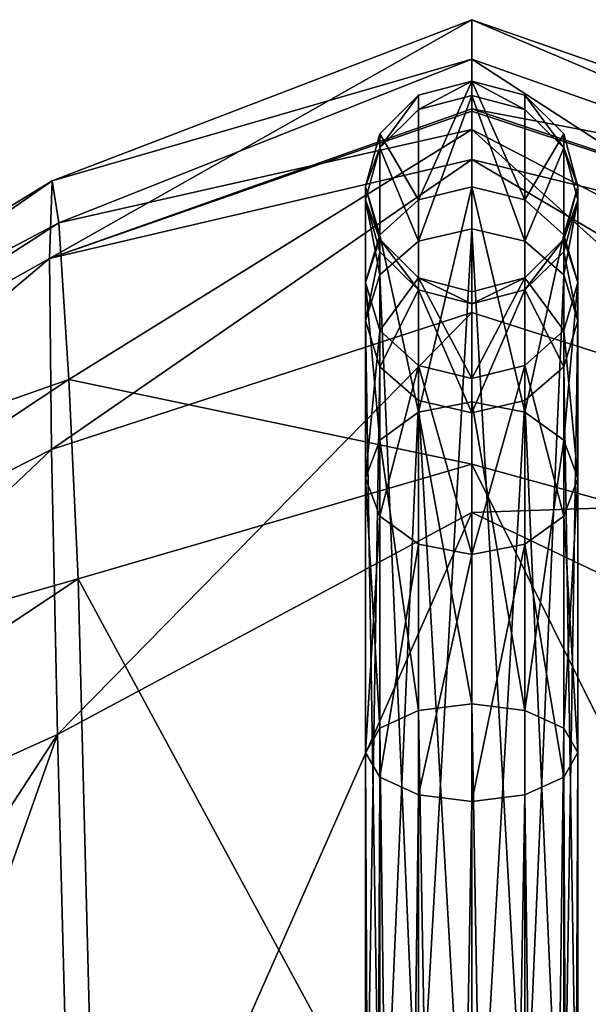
# Model space of a CAD drawing. Header units: millimetres. Extents: x 3 to 496, y 3 to 509.
# Tile 353 of 445: x 241 to 252, y 490 to 509. Entities that reach past the tile are written whole.
import ezdxf

# ---------------------------------------------------------------- set-up
doc = ezdxf.new("R2010")
doc.units = ezdxf.units.MM
doc.header["$LTSCALE"] = 25.4
doc.layers.get('0').update_dxf_attribs({"true_color": 0xff5454})

# ---------------------------------------------------------------- blocks, each defined once
blk = doc.blocks.new('FORM-M-9673.STL#1')
at = {"color": 0}
mesh = blk.add_polyface(dxfattribs=at)
corners = [(241.395, 504.099, 172.748), (241.444, 505.565, 165.656), (249.343, 508.599, 165.245)]
mesh.append_faces([[corners[k] for k in face] for face in [(0, 1, 2)]], dxfattribs={"color": 0})
mesh = blk.add_polyface(dxfattribs=at)
corners = [(249.343, 506.918, 173.275), (241.395, 504.099, 172.748), (249.343, 508.599, 165.245)]
mesh.append_faces([[corners[k] for k in face] for face in [(0, 1, 2)]], dxfattribs={"color": 0})
mesh = blk.add_polyface(dxfattribs=at)
corners = [(241.444, 505.565, 165.656), (249.343, 507.858, 158.793), (249.343, 508.599, 165.245)]
mesh.append_faces([[corners[k] for k in face] for face in [(0, 1, 2)]], dxfattribs={"color": 0})
mesh = blk.add_polyface(dxfattribs=at)
corners = [(249.343, 506.918, 173.275), (249.343, 508.599, 165.245), (259.919, 504.912, 165.501)]
mesh.append_faces([[corners[k] for k in face] for face in [(0, 1, 2)]], dxfattribs={"color": 0})
mesh = blk.add_polyface(dxfattribs=at)
corners = [(259.919, 504.912, 165.501), (249.343, 508.599, 165.245), (259.772, 504.159, 158.225)]
mesh.append_faces([[corners[k] for k in face] for face in [(0, 1, 2)]], dxfattribs={"color": 0})
mesh = blk.add_polyface(dxfattribs=at)
corners = [(249.343, 508.599, 165.245), (249.343, 507.858, 158.793), (259.772, 504.159, 158.225)]
mesh.append_faces([[corners[k] for k in face] for face in [(0, 1, 2)]], dxfattribs={"color": 0})
mesh = blk.add_polyface(dxfattribs=at)
corners = [(241.444, 505.565, 165.656), (241.572, 504.771, 158.385), (249.343, 507.858, 158.793)]
mesh.append_faces([[corners[k] for k in face] for face in [(0, 1, 2)]], dxfattribs={"color": 0})
mesh = blk.add_polyface(dxfattribs=at)
corners = [(249.343, 507.858, 158.793), (241.572, 504.771, 158.385), (249.343, 506.53, 155.066)]
mesh.append_faces([[corners[k] for k in face] for face in [(0, 1, 2)]], dxfattribs={"color": 0})
mesh = blk.add_polyface(dxfattribs=at)
corners = [(249.343, 507.858, 158.793), (259.581, 501.217, 151.484), (259.772, 504.159, 158.225)]
mesh.append_faces([[corners[k] for k in face] for face in [(0, 1, 2)]], dxfattribs={"color": 0})
mesh = blk.add_polyface(dxfattribs=at)
corners = [(249.343, 507.858, 158.793), (249.343, 506.53, 155.066), (259.581, 501.217, 151.484)]
mesh.append_faces([[corners[k] for k in face] for face in [(0, 1, 2)]], dxfattribs={"color": 0})
mesh = blk.add_polyface(dxfattribs=at)
corners = [(248.343, 506.906, 160.298), (249.343, 507.442, 167.324), (249.343, 507.169, 160.245), (248.343, 507.176, 167.291)]
mesh.append_faces([[corners[k] for k in face] for face in [(0, 1, 2), (1, 0, 3)]], dxfattribs={"vtx0": -1, "color": 0})
mesh = blk.add_polyface(dxfattribs=at)
corners = [(248.343, 505.209, 174.007), (249.343, 507.442, 167.324), (248.343, 507.176, 167.291), (249.343, 505.45, 174.123)]
mesh.append_faces([[corners[k] for k in face] for face in [(0, 1, 2), (1, 0, 3)]], dxfattribs={"vtx0": -1, "color": 0})
mesh = blk.add_polyface(dxfattribs=at)
corners = [(249.343, 507.442, 167.324), (250.343, 506.906, 160.298), (249.343, 507.169, 160.245), (250.343, 507.176, 167.291)]
mesh.append_faces([[corners[k] for k in face] for face in [(0, 1, 2), (1, 0, 3)]], dxfattribs={"vtx0": -1, "color": 0})
mesh = blk.add_polyface(dxfattribs=at)
corners = [(249.343, 507.442, 167.324), (250.343, 505.209, 174.007), (250.343, 507.176, 167.291), (249.343, 505.45, 174.123)]
mesh.append_faces([[corners[k] for k in face] for face in [(0, 1, 2), (1, 0, 3)]], dxfattribs={"vtx0": -1, "color": 0})
mesh = blk.add_polyface(dxfattribs=at)
corners = [(247.611, 506.189, 160.444), (248.343, 507.176, 167.291), (248.343, 506.906, 160.298), (247.611, 506.449, 167.201)]
mesh.append_faces([[corners[k] for k in face] for face in [(0, 1, 2), (1, 0, 3)]], dxfattribs={"vtx0": -1, "color": 0})
mesh = blk.add_polyface(dxfattribs=at)
corners = [(248.343, 505.209, 174.007), (247.611, 506.449, 167.201), (247.611, 504.549, 173.691), (248.343, 507.176, 167.291)]
mesh.append_faces([[corners[k] for k in face] for face in [(0, 1, 2), (1, 0, 3)]], dxfattribs={"vtx0": -1, "color": 0})
mesh = blk.add_polyface(dxfattribs=at)
corners = [(248.343, 504.429, 153.754), (249.343, 507.169, 160.245), (249.343, 504.661, 153.62), (248.343, 506.906, 160.298)]
mesh.append_faces([[corners[k] for k in face] for face in [(0, 1, 2), (1, 0, 3)]], dxfattribs={"vtx0": -1, "color": 0})
mesh = blk.add_polyface(dxfattribs=at)
corners = [(249.343, 507.169, 160.245), (250.343, 504.429, 153.754), (249.343, 504.661, 153.62), (250.343, 506.906, 160.298)]
mesh.append_faces([[corners[k] for k in face] for face in [(0, 1, 2), (1, 0, 3)]], dxfattribs={"vtx0": -1, "color": 0})
mesh = blk.add_polyface(dxfattribs=at)
corners = [(250.343, 507.176, 167.291), (251.075, 506.189, 160.444), (250.343, 506.906, 160.298), (251.075, 506.449, 167.201)]
mesh.append_faces([[corners[k] for k in face] for face in [(0, 1, 2), (1, 0, 3)]], dxfattribs={"vtx0": -1, "color": 0})
mesh = blk.add_polyface(dxfattribs=at)
corners = [(251.075, 506.449, 167.201), (250.343, 505.209, 174.007), (251.075, 504.549, 173.691), (250.343, 507.176, 167.291)]
mesh.append_faces([[corners[k] for k in face] for face in [(0, 1, 2), (1, 0, 3)]], dxfattribs={"vtx0": -1, "color": 0})
mesh = blk.add_polyface(dxfattribs=at)
corners = [(249.343, 506.879, 173.37), (241.395, 504.099, 172.748), (249.343, 506.918, 173.275)]
mesh.append_faces([[corners[k] for k in face] for face in [(0, 1, 2)]], dxfattribs={"color": 0})
mesh = blk.add_polyface(dxfattribs=at)
corners = [(249.343, 505.966, 175.322), (241.395, 504.099, 172.748), (249.343, 506.879, 173.37)]
mesh.append_faces([[corners[k] for k in face] for face in [(0, 1, 2)]], dxfattribs={"color": 0})
mesh = blk.add_polyface(dxfattribs=at)
corners = [(247.611, 506.189, 160.444), (248.343, 504.429, 153.754), (247.611, 503.795, 154.12), (248.343, 506.906, 160.298)]
mesh.append_faces([[corners[k] for k in face] for face in [(0, 1, 2), (1, 0, 3)]], dxfattribs={"vtx0": -1, "color": 0})
mesh = blk.add_polyface(dxfattribs=at)
corners = [(249.343, 506.879, 173.37), (249.343, 506.918, 173.275), (259.998, 503.364, 172.573)]
mesh.append_faces([[corners[k] for k in face] for face in [(0, 1, 2)]], dxfattribs={"color": 0})
mesh = blk.add_polyface(dxfattribs=at)
corners = [(249.343, 506.918, 173.275), (259.919, 504.912, 165.501), (259.998, 503.364, 172.573)]
mesh.append_faces([[corners[k] for k in face] for face in [(0, 1, 2)]], dxfattribs={"color": 0})
mesh = blk.add_polyface(dxfattribs=at)
corners = [(249.343, 505.966, 175.322), (249.343, 506.879, 173.37), (259.998, 503.364, 172.573)]
mesh.append_faces([[corners[k] for k in face] for face in [(0, 1, 2)]], dxfattribs={"color": 0})
mesh = blk.add_polyface(dxfattribs=at)
corners = [(250.343, 504.429, 153.754), (251.075, 506.189, 160.444), (251.075, 503.795, 154.12), (250.343, 506.906, 160.298)]
mesh.append_faces([[corners[k] for k in face] for face in [(0, 1, 2), (1, 0, 3)]], dxfattribs={"vtx0": -1, "color": 0})
mesh = blk.add_polyface(dxfattribs=at)
corners = [(241.572, 504.771, 158.385), (241.758, 501.823, 151.648), (249.343, 506.53, 155.066)]
mesh.append_faces([[corners[k] for k in face] for face in [(0, 1, 2)]], dxfattribs={"color": 0})
mesh = blk.add_polyface(dxfattribs=at)
corners = [(249.343, 506.53, 155.066), (241.758, 501.823, 151.648), (249.343, 500.227, 144.291)]
mesh.append_faces([[corners[k] for k in face] for face in [(0, 1, 2)]], dxfattribs={"color": 0})
mesh = blk.add_polyface(dxfattribs=at)
corners = [(247.343, 505.457, 167.078), (247.611, 506.189, 160.444), (247.343, 505.209, 160.643), (247.611, 506.449, 167.201)]
mesh.append_faces([[corners[k] for k in face] for face in [(0, 1, 2), (1, 0, 3)]], dxfattribs={"vtx0": -1, "color": 0})
mesh = blk.add_polyface(dxfattribs=at)
corners = [(247.611, 504.549, 173.691), (247.343, 505.457, 167.078), (247.343, 503.647, 173.259), (247.611, 506.449, 167.201)]
mesh.append_faces([[corners[k] for k in face] for face in [(0, 1, 2), (1, 0, 3)]], dxfattribs={"vtx0": -1, "color": 0})
mesh = blk.add_polyface(dxfattribs=at)
corners = [(249.343, 506.53, 155.066), (259.401, 497.461, 145.133), (259.581, 501.217, 151.484)]
mesh.append_faces([[corners[k] for k in face] for face in [(0, 1, 2)]], dxfattribs={"color": 0})
mesh = blk.add_polyface(dxfattribs=at)
corners = [(249.343, 506.53, 155.066), (249.343, 500.227, 144.291), (259.401, 497.461, 145.133)]
mesh.append_faces([[corners[k] for k in face] for face in [(0, 1, 2)]], dxfattribs={"color": 0})
mesh = blk.add_polyface(dxfattribs=at)
corners = [(251.075, 506.189, 160.444), (251.343, 505.457, 167.078), (251.343, 505.209, 160.643), (251.075, 506.449, 167.201)]
mesh.append_faces([[corners[k] for k in face] for face in [(0, 1, 2), (1, 0, 3)]], dxfattribs={"vtx0": -1, "color": 0})
mesh = blk.add_polyface(dxfattribs=at)
corners = [(251.343, 505.457, 167.078), (251.075, 504.549, 173.691), (251.343, 503.647, 173.259), (251.075, 506.449, 167.201)]
mesh.append_faces([[corners[k] for k in face] for face in [(0, 1, 2), (1, 0, 3)]], dxfattribs={"vtx0": -1, "color": 0})
mesh = blk.add_polyface(dxfattribs=at)
corners = [(247.343, 505.209, 160.643), (247.611, 503.795, 154.12), (247.343, 502.929, 154.62), (247.611, 506.189, 160.444)]
mesh.append_faces([[corners[k] for k in face] for face in [(0, 1, 2), (1, 0, 3)]], dxfattribs={"vtx0": -1, "color": 0})
mesh = blk.add_polyface(dxfattribs=at)
corners = [(251.075, 503.795, 154.12), (251.343, 505.209, 160.643), (251.343, 502.929, 154.62), (251.075, 506.189, 160.444)]
mesh.append_faces([[corners[k] for k in face] for face in [(0, 1, 2), (1, 0, 3)]], dxfattribs={"vtx0": -1, "color": 0})
mesh = blk.add_polyface(dxfattribs=at)
corners = [(241.431, 500.506, 178.947), (241.395, 504.099, 172.748), (249.343, 505.966, 175.322)]
mesh.append_faces([[corners[k] for k in face] for face in [(0, 1, 2)]], dxfattribs={"color": 0})
mesh = blk.add_polyface(dxfattribs=at)
corners = [(249.343, 503.085, 179.573), (241.431, 500.506, 178.947), (249.343, 505.966, 175.322)]
mesh.append_faces([[corners[k] for k in face] for face in [(0, 1, 2)]], dxfattribs={"color": 0})
mesh = blk.add_polyface(dxfattribs=at)
corners = [(259.998, 499.684, 178.702), (249.343, 505.966, 175.322), (259.998, 503.364, 172.573)]
mesh.append_faces([[corners[k] for k in face] for face in [(0, 1, 2)]], dxfattribs={"color": 0})
mesh = blk.add_polyface(dxfattribs=at)
corners = [(249.343, 503.085, 179.573), (249.343, 505.966, 175.322), (259.998, 499.684, 178.702)]
mesh.append_faces([[corners[k] for k in face] for face in [(0, 1, 2)]], dxfattribs={"color": 0})
mesh = blk.add_polyface(dxfattribs=at)
corners = [(241.395, 504.099, 172.748), (230.682, 498.074, 171.96), (241.444, 505.565, 165.656)]
mesh.append_faces([[corners[k] for k in face] for face in [(0, 1, 2)]], dxfattribs={"color": 0})
mesh = blk.add_polyface(dxfattribs=at)
corners = [(230.682, 498.074, 171.96), (230.94, 499.158, 165.02), (241.444, 505.565, 165.656)]
mesh.append_faces([[corners[k] for k in face] for face in [(0, 1, 2)]], dxfattribs={"color": 0})
mesh = blk.add_polyface(dxfattribs=at)
corners = [(241.444, 505.565, 165.656), (230.94, 499.158, 165.02), (241.572, 504.771, 158.385)]
mesh.append_faces([[corners[k] for k in face] for face in [(0, 1, 2)]], dxfattribs={"color": 0})
mesh = blk.add_polyface(dxfattribs=at)
corners = [(247.611, 504.464, 166.955), (247.343, 505.209, 160.643), (247.611, 504.229, 160.842), (247.343, 505.457, 167.078)]
mesh.append_faces([[corners[k] for k in face] for face in [(0, 1, 2), (1, 0, 3)]], dxfattribs={"vtx0": -1, "color": 0})
mesh = blk.add_polyface(dxfattribs=at)
corners = [(247.343, 503.647, 173.259), (247.611, 504.464, 166.955), (247.611, 502.745, 172.827), (247.343, 505.457, 167.078)]
mesh.append_faces([[corners[k] for k in face] for face in [(0, 1, 2), (1, 0, 3)]], dxfattribs={"vtx0": -1, "color": 0})
mesh = blk.add_polyface(dxfattribs=at)
corners = [(248.343, 501.21, 179.749), (249.343, 505.45, 174.123), (248.343, 505.209, 174.007), (249.343, 501.402, 179.936)]
mesh.append_faces([[corners[k] for k in face] for face in [(0, 1, 2), (1, 0, 3)]], dxfattribs={"vtx0": -1, "color": 0})
mesh = blk.add_polyface(dxfattribs=at)
corners = [(249.343, 505.45, 174.123), (250.343, 501.21, 179.749), (250.343, 505.209, 174.007), (249.343, 501.402, 179.936)]
mesh.append_faces([[corners[k] for k in face] for face in [(0, 1, 2), (1, 0, 3)]], dxfattribs={"vtx0": -1, "color": 0})
mesh = blk.add_polyface(dxfattribs=at)
corners = [(251.343, 505.209, 160.643), (251.075, 504.464, 166.955), (251.075, 504.229, 160.842), (251.343, 505.457, 167.078)]
mesh.append_faces([[corners[k] for k in face] for face in [(0, 1, 2), (1, 0, 3)]], dxfattribs={"vtx0": -1, "color": 0})
mesh = blk.add_polyface(dxfattribs=at)
corners = [(251.075, 504.464, 166.955), (251.343, 503.647, 173.259), (251.075, 502.745, 172.827), (251.343, 505.457, 167.078)]
mesh.append_faces([[corners[k] for k in face] for face in [(0, 1, 2), (1, 0, 3)]], dxfattribs={"vtx0": -1, "color": 0})
mesh = blk.add_polyface(dxfattribs=at)
corners = [(247.611, 504.229, 160.842), (247.343, 502.929, 154.62), (247.611, 502.063, 155.12), (247.343, 505.209, 160.643)]
mesh.append_faces([[corners[k] for k in face] for face in [(0, 1, 2), (1, 0, 3)]], dxfattribs={"vtx0": -1, "color": 0})
mesh = blk.add_polyface(dxfattribs=at)
corners = [(248.343, 501.21, 179.749), (247.611, 504.549, 173.691), (247.611, 500.684, 179.24), (248.343, 505.209, 174.007)]
mesh.append_faces([[corners[k] for k in face] for face in [(0, 1, 2), (1, 0, 3)]], dxfattribs={"vtx0": -1, "color": 0})
mesh = blk.add_polyface(dxfattribs=at)
corners = [(251.075, 504.549, 173.691), (250.343, 501.21, 179.749), (251.075, 500.684, 179.24), (250.343, 505.209, 174.007)]
mesh.append_faces([[corners[k] for k in face] for face in [(0, 1, 2), (1, 0, 3)]], dxfattribs={"vtx0": -1, "color": 0})
mesh = blk.add_polyface(dxfattribs=at)
corners = [(251.343, 502.929, 154.62), (251.075, 504.229, 160.842), (251.075, 502.063, 155.12), (251.343, 505.209, 160.643)]
mesh.append_faces([[corners[k] for k in face] for face in [(0, 1, 2), (1, 0, 3)]], dxfattribs={"vtx0": -1, "color": 0})
mesh = blk.add_polyface(dxfattribs=at)
corners = [(230.94, 499.158, 165.02), (231.3, 498.136, 157.845), (241.572, 504.771, 158.385)]
mesh.append_faces([[corners[k] for k in face] for face in [(0, 1, 2)]], dxfattribs={"color": 0})
mesh = blk.add_polyface(dxfattribs=at)
corners = [(241.572, 504.771, 158.385), (231.3, 498.136, 157.845), (241.758, 501.823, 151.648)]
mesh.append_faces([[corners[k] for k in face] for face in [(0, 1, 2)]], dxfattribs={"color": 0})
mesh = blk.add_polyface(dxfattribs=at)
corners = [(247.611, 500.684, 179.24), (247.343, 503.647, 173.259), (247.343, 499.966, 178.543), (247.611, 504.549, 173.691)]
mesh.append_faces([[corners[k] for k in face] for face in [(0, 1, 2), (1, 0, 3)]], dxfattribs={"vtx0": -1, "color": 0})
mesh = blk.add_polyface(dxfattribs=at)
corners = [(248.343, 486.871, 126.777), (249.343, 504.661, 153.62), (249.343, 487.087, 126.619), (248.343, 504.429, 153.754)]
mesh.append_faces([[corners[k] for k in face] for face in [(0, 1, 2), (1, 0, 3)]], dxfattribs={"vtx0": -1, "color": 0})
mesh = blk.add_polyface(dxfattribs=at)
corners = [(249.343, 504.661, 153.62), (250.343, 486.871, 126.777), (249.343, 487.087, 126.619), (250.343, 504.429, 153.754)]
mesh.append_faces([[corners[k] for k in face] for face in [(0, 1, 2), (1, 0, 3)]], dxfattribs={"vtx0": -1, "color": 0})
mesh = blk.add_polyface(dxfattribs=at)
corners = [(251.343, 503.647, 173.259), (251.075, 500.684, 179.24), (251.343, 499.966, 178.543), (251.075, 504.549, 173.691)]
mesh.append_faces([[corners[k] for k in face] for face in [(0, 1, 2), (1, 0, 3)]], dxfattribs={"vtx0": -1, "color": 0})
mesh = blk.add_polyface(dxfattribs=at)
corners = [(248.343, 503.512, 160.987), (247.611, 504.464, 166.955), (247.611, 504.229, 160.842), (248.343, 503.738, 166.865)]
mesh.append_faces([[corners[k] for k in face] for face in [(0, 1, 2), (1, 0, 3)]], dxfattribs={"vtx0": -1, "color": 0})
mesh = blk.add_polyface(dxfattribs=at)
corners = [(247.611, 502.745, 172.827), (248.343, 503.738, 166.865), (248.343, 502.085, 172.511), (247.611, 504.464, 166.955)]
mesh.append_faces([[corners[k] for k in face] for face in [(0, 1, 2), (1, 0, 3)]], dxfattribs={"vtx0": -1, "color": 0})
mesh = blk.add_polyface(dxfattribs=at)
corners = [(247.611, 503.795, 154.12), (248.343, 486.871, 126.777), (247.611, 486.28, 127.209), (248.343, 504.429, 153.754)]
mesh.append_faces([[corners[k] for k in face] for face in [(0, 1, 2), (1, 0, 3)]], dxfattribs={"vtx0": -1, "color": 0})
mesh = blk.add_polyface(dxfattribs=at)
corners = [(251.075, 504.464, 166.955), (250.343, 503.512, 160.987), (251.075, 504.229, 160.842), (250.343, 503.738, 166.865)]
mesh.append_faces([[corners[k] for k in face] for face in [(0, 1, 2), (1, 0, 3)]], dxfattribs={"vtx0": -1, "color": 0})
mesh = blk.add_polyface(dxfattribs=at)
corners = [(250.343, 503.738, 166.865), (251.075, 502.745, 172.827), (250.343, 502.085, 172.511), (251.075, 504.464, 166.955)]
mesh.append_faces([[corners[k] for k in face] for face in [(0, 1, 2), (1, 0, 3)]], dxfattribs={"vtx0": -1, "color": 0})
mesh = blk.add_polyface(dxfattribs=at)
corners = [(250.343, 486.871, 126.777), (251.075, 503.795, 154.12), (251.075, 486.28, 127.209), (250.343, 504.429, 153.754)]
mesh.append_faces([[corners[k] for k in face] for face in [(0, 1, 2), (1, 0, 3)]], dxfattribs={"vtx0": -1, "color": 0})
mesh = blk.add_polyface(dxfattribs=at)
corners = [(248.343, 503.512, 160.987), (247.611, 502.063, 155.12), (248.343, 501.429, 155.486), (247.611, 504.229, 160.842)]
mesh.append_faces([[corners[k] for k in face] for face in [(0, 1, 2), (1, 0, 3)]], dxfattribs={"vtx0": -1, "color": 0})
mesh = blk.add_polyface(dxfattribs=at)
corners = [(251.075, 502.063, 155.12), (250.343, 503.512, 160.987), (250.343, 501.429, 155.486), (251.075, 504.229, 160.842)]
mesh.append_faces([[corners[k] for k in face] for face in [(0, 1, 2), (1, 0, 3)]], dxfattribs={"vtx0": -1, "color": 0})
mesh = blk.add_polyface(dxfattribs=at)
corners = [(241.431, 500.506, 178.947), (230.557, 494.982, 177.961), (241.395, 504.099, 172.748)]
mesh.append_faces([[corners[k] for k in face] for face in [(0, 1, 2)]], dxfattribs={"color": 0})
mesh = blk.add_polyface(dxfattribs=at)
corners = [(230.557, 494.982, 177.961), (230.682, 498.074, 171.96), (241.395, 504.099, 172.748)]
mesh.append_faces([[corners[k] for k in face] for face in [(0, 1, 2)]], dxfattribs={"color": 0})
mesh = blk.add_polyface(dxfattribs=at)
corners = [(247.343, 502.929, 154.62), (247.611, 486.28, 127.209), (247.343, 485.472, 127.798), (247.611, 503.795, 154.12)]
mesh.append_faces([[corners[k] for k in face] for face in [(0, 1, 2), (1, 0, 3)]], dxfattribs={"vtx0": -1, "color": 0})
mesh = blk.add_polyface(dxfattribs=at)
corners = [(251.075, 486.28, 127.209), (251.343, 502.929, 154.62), (251.343, 485.472, 127.798), (251.075, 503.795, 154.12)]
mesh.append_faces([[corners[k] for k in face] for face in [(0, 1, 2), (1, 0, 3)]], dxfattribs={"vtx0": -1, "color": 0})
mesh = blk.add_polyface(dxfattribs=at)
corners = [(247.343, 499.966, 178.543), (247.611, 502.745, 172.827), (247.611, 499.248, 177.847), (247.343, 503.647, 173.259)]
mesh.append_faces([[corners[k] for k in face] for face in [(0, 1, 2), (1, 0, 3)]], dxfattribs={"vtx0": -1, "color": 0})
mesh = blk.add_polyface(dxfattribs=at)
corners = [(249.343, 503.249, 161.041), (248.343, 503.738, 166.865), (248.343, 503.512, 160.987), (249.343, 503.472, 166.832)]
mesh.append_faces([[corners[k] for k in face] for face in [(0, 1, 2), (1, 0, 3)]], dxfattribs={"vtx0": -1, "color": 0})
mesh = blk.add_polyface(dxfattribs=at)
corners = [(249.343, 501.843, 172.395), (248.343, 503.738, 166.865), (249.343, 503.472, 166.832), (248.343, 502.085, 172.511)]
mesh.append_faces([[corners[k] for k in face] for face in [(0, 1, 2), (1, 0, 3)]], dxfattribs={"vtx0": -1, "color": 0})
mesh = blk.add_polyface(dxfattribs=at)
corners = [(250.343, 503.738, 166.865), (249.343, 503.249, 161.041), (250.343, 503.512, 160.987), (249.343, 503.472, 166.832)]
mesh.append_faces([[corners[k] for k in face] for face in [(0, 1, 2), (1, 0, 3)]], dxfattribs={"vtx0": -1, "color": 0})
mesh = blk.add_polyface(dxfattribs=at)
corners = [(250.343, 503.738, 166.865), (249.343, 501.843, 172.395), (249.343, 503.472, 166.832), (250.343, 502.085, 172.511)]
mesh.append_faces([[corners[k] for k in face] for face in [(0, 1, 2), (1, 0, 3)]], dxfattribs={"vtx0": -1, "color": 0})
mesh = blk.add_polyface(dxfattribs=at)
corners = [(251.075, 502.745, 172.827), (251.343, 499.966, 178.543), (251.075, 499.248, 177.847), (251.343, 503.647, 173.259)]
mesh.append_faces([[corners[k] for k in face] for face in [(0, 1, 2), (1, 0, 3)]], dxfattribs={"vtx0": -1, "color": 0})
mesh = blk.add_polyface(dxfattribs=at)
corners = [(249.343, 501.197, 155.62), (248.343, 503.512, 160.987), (248.343, 501.429, 155.486), (249.343, 503.249, 161.041)]
mesh.append_faces([[corners[k] for k in face] for face in [(0, 1, 2), (1, 0, 3)]], dxfattribs={"vtx0": -1, "color": 0})
mesh = blk.add_polyface(dxfattribs=at)
corners = [(250.343, 503.512, 160.987), (249.343, 501.197, 155.62), (250.343, 501.429, 155.486), (249.343, 503.249, 161.041)]
mesh.append_faces([[corners[k] for k in face] for face in [(0, 1, 2), (1, 0, 3)]], dxfattribs={"vtx0": -1, "color": 0})
mesh = blk.add_polyface(dxfattribs=at)
corners = [(249.343, 503.085, 179.573), (241.545, 495.136, 183.612), (241.431, 500.506, 178.947)]
mesh.append_faces([[corners[k] for k in face] for face in [(0, 1, 2)]], dxfattribs={"color": 0})
mesh = blk.add_polyface(dxfattribs=at)
corners = [(249.343, 499.317, 183.088), (241.545, 495.136, 183.612), (249.343, 503.085, 179.573)]
mesh.append_faces([[corners[k] for k in face] for face in [(0, 1, 2)]], dxfattribs={"color": 0})
mesh = blk.add_polyface(dxfattribs=at)
corners = [(259.998, 499.684, 178.702), (249.343, 499.317, 183.088), (249.343, 503.085, 179.573)]
mesh.append_faces([[corners[k] for k in face] for face in [(0, 1, 2)]], dxfattribs={"color": 0})
mesh = blk.add_polyface(dxfattribs=at)
corners = [(247.611, 502.063, 155.12), (247.343, 485.472, 127.798), (247.611, 484.664, 128.387), (247.343, 502.929, 154.62)]
mesh.append_faces([[corners[k] for k in face] for face in [(0, 1, 2), (1, 0, 3)]], dxfattribs={"vtx0": -1, "color": 0})
mesh = blk.add_polyface(dxfattribs=at)
corners = [(251.343, 485.472, 127.798), (251.075, 502.063, 155.12), (251.075, 484.664, 128.387), (251.343, 502.929, 154.62)]
mesh.append_faces([[corners[k] for k in face] for face in [(0, 1, 2), (1, 0, 3)]], dxfattribs={"vtx0": -1, "color": 0})
mesh = blk.add_polyface(dxfattribs=at)
corners = [(247.611, 499.248, 177.847), (248.343, 502.085, 172.511), (248.343, 498.723, 177.338), (247.611, 502.745, 172.827)]
mesh.append_faces([[corners[k] for k in face] for face in [(0, 1, 2), (1, 0, 3)]], dxfattribs={"vtx0": -1, "color": 0})
mesh = blk.add_polyface(dxfattribs=at)
corners = [(250.343, 502.085, 172.511), (251.075, 499.248, 177.847), (250.343, 498.723, 177.338), (251.075, 502.745, 172.827)]
mesh.append_faces([[corners[k] for k in face] for face in [(0, 1, 2), (1, 0, 3)]], dxfattribs={"vtx0": -1, "color": 0})
mesh = blk.add_polyface(dxfattribs=at)
corners = [(248.343, 501.429, 155.486), (247.611, 484.664, 128.387), (248.343, 484.073, 128.819), (247.611, 502.063, 155.12)]
mesh.append_faces([[corners[k] for k in face] for face in [(0, 1, 2), (1, 0, 3)]], dxfattribs={"vtx0": -1, "color": 0})
mesh = blk.add_polyface(dxfattribs=at)
corners = [(249.343, 498.53, 177.151), (248.343, 502.085, 172.511), (249.343, 501.843, 172.395), (248.343, 498.723, 177.338)]
mesh.append_faces([[corners[k] for k in face] for face in [(0, 1, 2), (1, 0, 3)]], dxfattribs={"vtx0": -1, "color": 0})
mesh = blk.add_polyface(dxfattribs=at)
corners = [(250.343, 502.085, 172.511), (249.343, 498.53, 177.151), (249.343, 501.843, 172.395), (250.343, 498.723, 177.338)]
mesh.append_faces([[corners[k] for k in face] for face in [(0, 1, 2), (1, 0, 3)]], dxfattribs={"vtx0": -1, "color": 0})
mesh = blk.add_polyface(dxfattribs=at)
corners = [(251.075, 484.664, 128.387), (250.343, 501.429, 155.486), (250.343, 484.073, 128.819), (251.075, 502.063, 155.12)]
mesh.append_faces([[corners[k] for k in face] for face in [(0, 1, 2), (1, 0, 3)]], dxfattribs={"vtx0": -1, "color": 0})
mesh = blk.add_polyface(dxfattribs=at)
corners = [(231.3, 498.136, 157.845), (231.701, 495.156, 151.135), (241.758, 501.823, 151.648)]
mesh.append_faces([[corners[k] for k in face] for face in [(0, 1, 2)]], dxfattribs={"color": 0})
mesh = blk.add_polyface(dxfattribs=at)
corners = [(241.758, 501.823, 151.648), (231.701, 495.156, 151.135), (241.934, 498.068, 145.302)]
mesh.append_faces([[corners[k] for k in face] for face in [(0, 1, 2)]], dxfattribs={"color": 0})
mesh = blk.add_polyface(dxfattribs=at)
corners = [(241.758, 501.823, 151.648), (241.934, 498.068, 145.302), (249.343, 500.227, 144.291)]
mesh.append_faces([[corners[k] for k in face] for face in [(0, 1, 2)]], dxfattribs={"color": 0})
mesh = blk.add_polyface(dxfattribs=at)
corners = [(249.343, 483.856, 128.977), (248.343, 501.429, 155.486), (248.343, 484.073, 128.819), (249.343, 501.197, 155.62)]
mesh.append_faces([[corners[k] for k in face] for face in [(0, 1, 2), (1, 0, 3)]], dxfattribs={"vtx0": -1, "color": 0})
mesh = blk.add_polyface(dxfattribs=at)
corners = [(249.343, 495.716, 184.161), (248.343, 501.21, 179.749), (248.343, 495.593, 183.923), (249.343, 501.402, 179.936)]
mesh.append_faces([[corners[k] for k in face] for face in [(0, 1, 2), (1, 0, 3)]], dxfattribs={"vtx0": -1, "color": 0})
mesh = blk.add_polyface(dxfattribs=at)
corners = [(250.343, 501.429, 155.486), (249.343, 483.856, 128.977), (250.343, 484.073, 128.819), (249.343, 501.197, 155.62)]
mesh.append_faces([[corners[k] for k in face] for face in [(0, 1, 2), (1, 0, 3)]], dxfattribs={"vtx0": -1, "color": 0})
mesh = blk.add_polyface(dxfattribs=at)
corners = [(250.343, 495.593, 183.923), (249.343, 501.402, 179.936), (249.343, 495.716, 184.161), (250.343, 501.21, 179.749)]
mesh.append_faces([[corners[k] for k in face] for face in [(0, 1, 2), (1, 0, 3)]], dxfattribs={"vtx0": -1, "color": 0})
mesh = blk.add_polyface(dxfattribs=at)
corners = [(248.343, 495.593, 183.923), (247.611, 500.684, 179.24), (247.611, 495.256, 183.273), (248.343, 501.21, 179.749)]
mesh.append_faces([[corners[k] for k in face] for face in [(0, 1, 2), (1, 0, 3)]], dxfattribs={"vtx0": -1, "color": 0})
mesh = blk.add_polyface(dxfattribs=at)
corners = [(251.075, 500.684, 179.24), (250.343, 495.593, 183.923), (251.075, 495.256, 183.273), (250.343, 501.21, 179.749)]
mesh.append_faces([[corners[k] for k in face] for face in [(0, 1, 2), (1, 0, 3)]], dxfattribs={"vtx0": -1, "color": 0})
mesh = blk.add_polyface(dxfattribs=at)
corners = [(247.611, 495.256, 183.273), (247.343, 499.966, 178.543), (247.343, 494.797, 182.385), (247.611, 500.684, 179.24)]
mesh.append_faces([[corners[k] for k in face] for face in [(0, 1, 2), (1, 0, 3)]], dxfattribs={"vtx0": -1, "color": 0})
mesh = blk.add_polyface(dxfattribs=at)
corners = [(251.343, 499.966, 178.543), (251.075, 495.256, 183.273), (251.343, 494.797, 182.385), (251.075, 500.684, 179.24)]
mesh.append_faces([[corners[k] for k in face] for face in [(0, 1, 2), (1, 0, 3)]], dxfattribs={"vtx0": -1, "color": 0})
mesh = blk.add_polyface(dxfattribs=at)
corners = [(241.431, 500.506, 178.947), (230.567, 490.186, 182.405), (230.557, 494.982, 177.961)]
mesh.append_faces([[corners[k] for k in face] for face in [(0, 1, 2)]], dxfattribs={"color": 0})
mesh = blk.add_polyface(dxfattribs=at)
corners = [(241.545, 495.136, 183.612), (230.567, 490.186, 182.405), (241.431, 500.506, 178.947)]
mesh.append_faces([[corners[k] for k in face] for face in [(0, 1, 2)]], dxfattribs={"color": 0})
mesh = blk.add_polyface(dxfattribs=at)
corners = [(241.934, 498.068, 145.302), (249.343, 484.357, 121.278), (249.343, 500.227, 144.291)]
mesh.append_faces([[corners[k] for k in face] for face in [(0, 1, 2)]], dxfattribs={"color": 0})
mesh = blk.add_polyface(dxfattribs=at)
corners = [(259.401, 497.461, 145.133), (249.343, 500.227, 144.291), (258.909, 480.975, 120.694)]
mesh.append_faces([[corners[k] for k in face] for face in [(0, 1, 2)]], dxfattribs={"color": 0})
mesh = blk.add_polyface(dxfattribs=at)
corners = [(249.343, 500.227, 144.291), (249.343, 484.357, 121.278), (258.909, 480.975, 120.694)]
mesh.append_faces([[corners[k] for k in face] for face in [(0, 1, 2)]], dxfattribs={"color": 0})
mesh = blk.add_polyface(dxfattribs=at)
corners = [(247.343, 494.797, 182.385), (247.611, 499.248, 177.847), (247.611, 494.337, 181.496), (247.343, 499.966, 178.543)]
mesh.append_faces([[corners[k] for k in face] for face in [(0, 1, 2), (1, 0, 3)]], dxfattribs={"vtx0": -1, "color": 0})
mesh = blk.add_polyface(dxfattribs=at)
corners = [(251.075, 499.248, 177.847), (251.343, 494.797, 182.385), (251.075, 494.337, 181.496), (251.343, 499.966, 178.543)]
mesh.append_faces([[corners[k] for k in face] for face in [(0, 1, 2), (1, 0, 3)]], dxfattribs={"vtx0": -1, "color": 0})
mesh = blk.add_polyface(dxfattribs=at)
corners = [(259.998, 499.684, 178.702), (259.92, 494.274, 183.259), (249.343, 499.317, 183.088)]
mesh.append_faces([[corners[k] for k in face] for face in [(0, 1, 2)]], dxfattribs={"color": 0})
mesh = blk.add_polyface(dxfattribs=at)
corners = [(249.343, 499.317, 183.088), (241.876, 482.383, 190.35), (241.545, 495.136, 183.612)]
mesh.append_faces([[corners[k] for k in face] for face in [(0, 1, 2)]], dxfattribs={"color": 0})
mesh = blk.add_polyface(dxfattribs=at)
corners = [(249.343, 487.137, 189.724), (241.876, 482.383, 190.35), (249.343, 499.317, 183.088)]
mesh.append_faces([[corners[k] for k in face] for face in [(0, 1, 2)]], dxfattribs={"color": 0})
mesh = blk.add_polyface(dxfattribs=at)
corners = [(247.611, 494.337, 181.496), (248.343, 498.723, 177.338), (248.343, 494.001, 180.846), (247.611, 499.248, 177.847)]
mesh.append_faces([[corners[k] for k in face] for face in [(0, 1, 2), (1, 0, 3)]], dxfattribs={"vtx0": -1, "color": 0})
mesh = blk.add_polyface(dxfattribs=at)
corners = [(259.92, 494.274, 183.259), (249.343, 487.137, 189.724), (249.343, 499.317, 183.088)]
mesh.append_faces([[corners[k] for k in face] for face in [(0, 1, 2)]], dxfattribs={"color": 0})
mesh = blk.add_polyface(dxfattribs=at)
corners = [(250.343, 498.723, 177.338), (251.075, 494.337, 181.496), (250.343, 494.001, 180.846), (251.075, 499.248, 177.847)]
mesh.append_faces([[corners[k] for k in face] for face in [(0, 1, 2), (1, 0, 3)]], dxfattribs={"vtx0": -1, "color": 0})
mesh = blk.add_polyface(dxfattribs=at)
corners = [(249.343, 498.53, 177.151), (248.343, 494.001, 180.846), (248.343, 498.723, 177.338), (249.343, 493.878, 180.608)]
mesh.append_faces([[corners[k] for k in face] for face in [(0, 1, 2), (1, 0, 3)]], dxfattribs={"vtx0": -1, "color": 0})
mesh = blk.add_polyface(dxfattribs=at)
corners = [(250.343, 498.723, 177.338), (249.343, 493.878, 180.608), (249.343, 498.53, 177.151), (250.343, 494.001, 180.846)]
mesh.append_faces([[corners[k] for k in face] for face in [(0, 1, 2), (1, 0, 3)]], dxfattribs={"vtx0": -1, "color": 0})
mesh = blk.add_polyface(dxfattribs=at)
corners = [(231.701, 495.156, 151.135), (232.054, 491.483, 144.794), (241.934, 498.068, 145.302)]
mesh.append_faces([[corners[k] for k in face] for face in [(0, 1, 2)]], dxfattribs={"color": 0})
mesh = blk.add_polyface(dxfattribs=at)
corners = [(241.934, 498.068, 145.302), (232.054, 491.483, 144.794), (242.357, 481.607, 120.95)]
mesh.append_faces([[corners[k] for k in face] for face in [(0, 1, 2)]], dxfattribs={"color": 0})
mesh = blk.add_polyface(dxfattribs=at)
corners = [(241.934, 498.068, 145.302), (242.357, 481.607, 120.95), (249.343, 484.357, 121.278)]
mesh.append_faces([[corners[k] for k in face] for face in [(0, 1, 2)]], dxfattribs={"color": 0})
mesh = blk.add_polyface(dxfattribs=at)
corners = [(249.343, 437.981, 214.023), (248.343, 495.593, 183.923), (248.343, 437.858, 213.785), (249.343, 495.716, 184.161)]
mesh.append_faces([[corners[k] for k in face] for face in [(0, 1, 2), (1, 0, 3)]], dxfattribs={"vtx0": -1, "color": 0})
mesh = blk.add_polyface(dxfattribs=at)
corners = [(250.343, 437.858, 213.785), (249.343, 495.716, 184.161), (249.343, 437.981, 214.023), (250.343, 495.593, 183.923)]
mesh.append_faces([[corners[k] for k in face] for face in [(0, 1, 2), (1, 0, 3)]], dxfattribs={"vtx0": -1, "color": 0})
mesh = blk.add_polyface(dxfattribs=at)
corners = [(248.343, 437.858, 213.785), (247.611, 495.256, 183.273), (247.611, 437.522, 213.135), (248.343, 495.593, 183.923)]
mesh.append_faces([[corners[k] for k in face] for face in [(0, 1, 2), (1, 0, 3)]], dxfattribs={"vtx0": -1, "color": 0})
mesh = blk.add_polyface(dxfattribs=at)
corners = [(251.075, 495.256, 183.273), (250.343, 437.858, 213.785), (251.075, 437.522, 213.135), (250.343, 495.593, 183.923)]
mesh.append_faces([[corners[k] for k in face] for face in [(0, 1, 2), (1, 0, 3)]], dxfattribs={"vtx0": -1, "color": 0})
mesh = blk.add_polyface(dxfattribs=at)
corners = [(241.545, 495.136, 183.612), (230.809, 478.623, 188.697), (230.567, 490.186, 182.405)]
mesh.append_faces([[corners[k] for k in face] for face in [(0, 1, 2)]], dxfattribs={"color": 0})
mesh = blk.add_polyface(dxfattribs=at)
corners = [(241.545, 495.136, 183.612), (231.44, 466.531, 195.179), (230.809, 478.623, 188.697), (241.876, 482.383, 190.35)]
mesh.append_faces([[corners[k] for k in face] for face in [(0, 1, 2), (1, 0, 3)]], dxfattribs={"vtx0": -1, "color": 0})
mesh = blk.add_polyface(dxfattribs=at)
corners = [(247.611, 437.522, 213.135), (247.343, 494.797, 182.385), (247.343, 437.063, 212.247), (247.611, 495.256, 183.273)]
mesh.append_faces([[corners[k] for k in face] for face in [(0, 1, 2), (1, 0, 3)]], dxfattribs={"vtx0": -1, "color": 0})
mesh = blk.add_polyface(dxfattribs=at)
corners = [(251.343, 494.797, 182.385), (251.075, 437.522, 213.135), (251.343, 437.063, 212.247), (251.075, 495.256, 183.273)]
mesh.append_faces([[corners[k] for k in face] for face in [(0, 1, 2), (1, 0, 3)]], dxfattribs={"vtx0": -1, "color": 0})
mesh = blk.add_polyface(dxfattribs=at)
corners = [(247.343, 437.063, 212.247), (247.611, 494.337, 181.496), (247.611, 436.603, 211.359), (247.343, 494.797, 182.385)]
mesh.append_faces([[corners[k] for k in face] for face in [(0, 1, 2), (1, 0, 3)]], dxfattribs={"vtx0": -1, "color": 0})
mesh = blk.add_polyface(dxfattribs=at)
corners = [(251.075, 494.337, 181.496), (251.343, 437.063, 212.247), (251.075, 436.603, 211.359), (251.343, 494.797, 182.385)]
mesh.append_faces([[corners[k] for k in face] for face in [(0, 1, 2), (1, 0, 3)]], dxfattribs={"vtx0": -1, "color": 0})
mesh = blk.add_polyface(dxfattribs=at)
corners = [(247.611, 436.603, 211.359), (248.343, 494.001, 180.846), (248.343, 436.267, 210.708), (247.611, 494.337, 181.496)]
mesh.append_faces([[corners[k] for k in face] for face in [(0, 1, 2), (1, 0, 3)]], dxfattribs={"vtx0": -1, "color": 0})
mesh = blk.add_polyface(dxfattribs=at)
corners = [(250.343, 494.001, 180.846), (251.075, 436.603, 211.359), (250.343, 436.267, 210.708), (251.075, 494.337, 181.496)]
mesh.append_faces([[corners[k] for k in face] for face in [(0, 1, 2), (1, 0, 3)]], dxfattribs={"vtx0": -1, "color": 0})
mesh = blk.add_polyface(dxfattribs=at)
corners = [(259.92, 494.274, 183.259), (259.634, 481.778, 189.676), (249.343, 487.137, 189.724)]
mesh.append_faces([[corners[k] for k in face] for face in [(0, 1, 2)]], dxfattribs={"color": 0})
mesh = blk.add_polyface(dxfattribs=at)
corners = [(249.343, 493.878, 180.608), (248.343, 436.267, 210.708), (248.343, 494.001, 180.846), (249.343, 436.144, 210.47)]
mesh.append_faces([[corners[k] for k in face] for face in [(0, 1, 2), (1, 0, 3)]], dxfattribs={"vtx0": -1, "color": 0})
mesh = blk.add_polyface(dxfattribs=at)
corners = [(250.343, 494.001, 180.846), (249.343, 436.144, 210.47), (249.343, 493.878, 180.608), (250.343, 436.267, 210.708)]
mesh.append_faces([[corners[k] for k in face] for face in [(0, 1, 2), (1, 0, 3)]], dxfattribs={"vtx0": -1, "color": 0})
mesh = blk.add_polyface(dxfattribs=at)
corners = [(232.054, 491.483, 144.794), (232.909, 475.777, 120.52), (242.357, 481.607, 120.95)]
mesh.append_faces([[corners[k] for k in face] for face in [(0, 1, 2)]], dxfattribs={"color": 0})

msp = doc.modelspace()

# ---------------------------------------------------------------- block references
at = {"color": 7, "true_color": 0xf9f8f7}
msp.add_blockref('FORM-M-9673.STL#1', (0, 0), dxfattribs=at)

doc.saveas('drawing.dxf')
